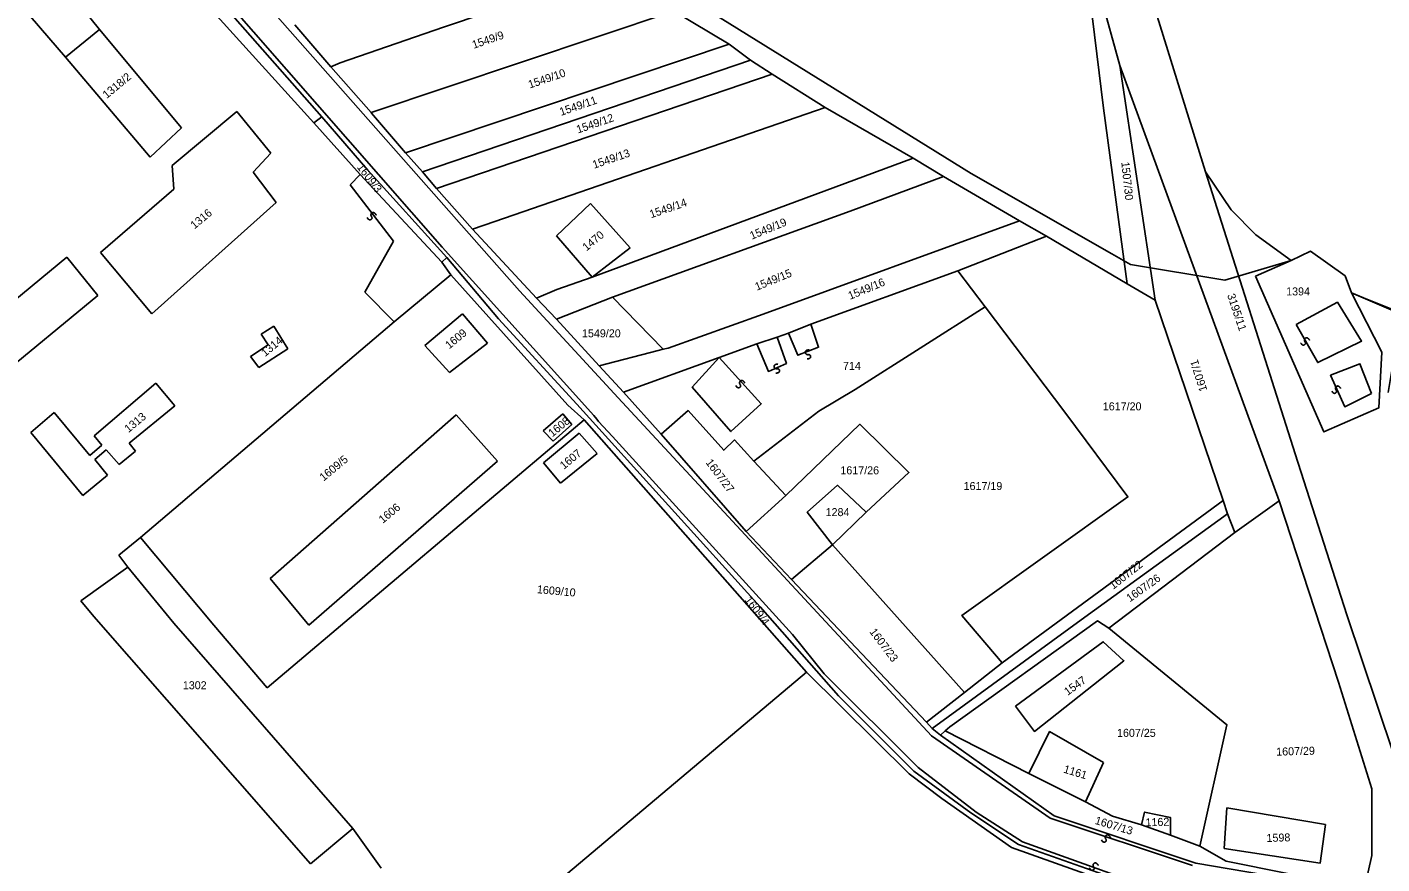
# Model space of a CAD drawing. Extents: x -581999 to -572728, y -1219553 to -1212032.
# Drawn here: x -578955.2 to -578616.8, y -1215379.4 to -1215170.4 of the extents above; entities that cross this region are included whole.
import ezdxf

# ---------------------------------------------------------------- set-up
doc = ezdxf.new("R2010")
doc.units = 0
for name, color, linetype in [('Vrstva 1', 7, 'Continuous'), ('Vrstva 2', 7, 'Continuous'), ('Vrstva 4', 7, 'Continuous'), ('Vrstva 6', 7, 'Continuous'), ('Vrstva 63', 7, 'Continuous')]:
    doc.layers.add(name, color=color, linetype=linetype)

msp = doc.modelspace()

# ---------------------------------------------------------------- linework, layer by layer
at = {"layer": 'Vrstva 1'}
for p, q in [((-578682.235, -1215179.915), (-578691.869, -1215145.091)), ((-578952.891, -1215151.272), (-578937.167, -1215170.938)), ((-578660.875, -1215206.543), (-578675.873, -1215157.895)), ((-578945.684, -1215177.903), (-578960.098, -1215161.105)), ((-578937.167, -1215170.938), (-578945.684, -1215177.903)), ((-578937.167, -1215170.938), (-578916.637, -1215195.52)), ((-578924.499, -1215202.895), (-578945.684, -1215177.903)), ((-578642.467, -1215288.699), (-578682.235, -1215179.915)), ((-578682.235, -1215179.915), (-578673.378, -1215238.598)), ((-578919.039, -1215204.943), (-578902.878, -1215191.423)), ((-578902.878, -1215191.423), (-578894.36, -1215201.871)), ((-578883.644, -1215194.262), (-578881.59, -1215192.788)), ((-578916.637, -1215195.52), (-578924.499, -1215202.895)), ((-578894.36, -1215201.871), (-578898.728, -1215206.582)), ((-578918.603, -1215210.884), (-578919.039, -1215204.943)), ((-578898.728, -1215206.582), (-578893.05, -1215214.162)), ((-578872.07, -1215207.223), (-578851.622, -1215229.059)), ((-578936.948, -1215226.658), (-578918.603, -1215210.884)), ((-578893.05, -1215214.162), (-578924.063, -1215242.022)), ((-578822.961, -1215222.53), (-578814.46, -1215214.467)), ((-578814.46, -1215214.467), (-578804.539, -1215225.48)), ((-578707.344, -1215218.774), (-578771.322, -1215242.055)), ((-578814.052, -1215232.827), (-578822.961, -1215222.53)), ((-578804.539, -1215225.48), (-578814.052, -1215232.827)), ((-578945.32, -1215227.819), (-578937.567, -1215237.448)), ((-578924.063, -1215242.022), (-578936.948, -1215226.658)), ((-578851.622, -1215229.059), (-578850.414, -1215227.925)), ((-578851.622, -1215229.059), (-578849.376, -1215232.212)), ((-578863.572, -1215243.963), (-578849.376, -1215232.212)), ((-578849.376, -1215232.212), (-578820.109, -1215264.802)), ((-578937.567, -1215237.448), (-578970.877, -1215264.827)), ((-578796.339, -1215250.847), (-578808.968, -1215237.808)), ((-578855.836, -1215249.909), (-578846.445, -1215242.022)), ((-578846.445, -1215242.022), (-578840.221, -1215249.294)), ((-578837.51, -1215243.267), (-578817.934, -1215264.576)), ((-578771.322, -1215242.055), (-578795.113, -1215250.562)), ((-578926.908, -1215297.84), (-578863.572, -1215243.963)), ((-578893.602, -1215245.09), (-578896.769, -1215247.036)), ((-578890.108, -1215250.724), (-578893.602, -1215245.09)), ((-578895.022, -1215249.699), (-578899.39, -1215252.67)), ((-578896.769, -1215247.036), (-578895.022, -1215249.699)), ((-578849.721, -1215256.669), (-578855.836, -1215249.909)), ((-578840.221, -1215249.294), (-578849.721, -1215256.669)), ((-578899.39, -1215252.67), (-578897.315, -1215255.435)), ((-578897.315, -1215255.435), (-578890.108, -1215250.724)), ((-578797.566, -1215251.134), (-578812.284, -1215255.015)), ((-578796.339, -1215250.847), (-578797.566, -1215251.134)), ((-578795.113, -1215250.562), (-578796.339, -1215250.847)), ((-578938.46, -1215272.45), (-578923.063, -1215259.339)), ((-578923.063, -1215259.339), (-578918.367, -1215264.972)), ((-578954.294, -1215271.63), (-578948.506, -1215266.611)), ((-578948.506, -1215266.611), (-578939.552, -1215277.366)), ((-578918.367, -1215264.972), (-578929.724, -1215274.293)), ((-578894.493, -1215308.088), (-578848.083, -1215267.219)), ((-578848.083, -1215267.219), (-578837.709, -1215278.794)), ((-578826.353, -1215271.214), (-578821.439, -1215267.014)), ((-578821.439, -1215267.014), (-578819.145, -1215269.677)), ((-578820.109, -1215264.802), (-578816.095, -1215268.503)), ((-578817.934, -1215264.576), (-578772.11, -1215315.201)), ((-578816.095, -1215268.503), (-578895.259, -1215335.406)), ((-578819.145, -1215269.677), (-578823.841, -1215273.775)), ((-578816.095, -1215268.503), (-578760.509, -1215331.523)), ((-578941.299, -1215287.404), (-578954.294, -1215271.63)), ((-578936.603, -1215274.805), (-578938.46, -1215272.45)), ((-578823.841, -1215273.775), (-578826.353, -1215271.214)), ((-578826.243, -1215279.203), (-578817.289, -1215271.828)), ((-578817.289, -1215271.828), (-578812.812, -1215276.847)), ((-578939.552, -1215277.366), (-578936.603, -1215274.805)), ((-578935.511, -1215275.932), (-578938.351, -1215278.39)), ((-578932.236, -1215279.619), (-578935.511, -1215275.932)), ((-578928.195, -1215276.342), (-578932.236, -1215279.619)), ((-578929.724, -1215274.293), (-578928.195, -1215276.342)), ((-578812.812, -1215276.847), (-578821.985, -1215284.325)), ((-578938.351, -1215278.39), (-578935.184, -1215282.283)), ((-578837.709, -1215278.794), (-578884.883, -1215319.764)), ((-578821.985, -1215284.325), (-578826.243, -1215279.203)), ((-578935.184, -1215282.283), (-578941.299, -1215287.404)), ((-578932.368, -1215302.244), (-578926.908, -1215297.84)), ((-578908.58, -1215319.802), (-578926.908, -1215297.84)), ((-578930.059, -1215305.321), (-578932.368, -1215302.244)), ((-578941.829, -1215313.676), (-578930.059, -1215305.321)), ((-578930.059, -1215305.321), (-578918.581, -1215319.25)), ((-578884.883, -1215319.764), (-578894.493, -1215308.088)), ((-578938.584, -1215317.595), (-578941.829, -1215313.676)), ((-578884.46, -1215379.399), (-578938.584, -1215317.595)), ((-578772.11, -1215315.201), (-578752.534, -1215337.417)), ((-578873.87, -1215370.57), (-578918.581, -1215319.25)), ((-578895.259, -1215335.406), (-578908.58, -1215319.802)), ((-578760.509, -1215331.523), (-578845.631, -1215403.127)), ((-578760.509, -1215331.523), (-578734.891, -1215356.912)), ((-578752.534, -1215337.417), (-578733.683, -1215356.232)), ((-578734.891, -1215356.912), (-578726.674, -1215363.033)), ((-578733.683, -1215356.232), (-578719.424, -1215366.66)), ((-578726.674, -1215363.033), (-578709.273, -1215375.274)), ((-578719.424, -1215366.66), (-578707.581, -1215374.594)), ((-578873.87, -1215370.57), (-578884.46, -1215379.399)), ((-578866.81, -1215380.502), (-578873.87, -1215370.57)), ((-578709.273, -1215375.274), (-578674.955, -1215387.516)), ((-578707.581, -1215374.594), (-578668.188, -1215388.422)), ((-578662.218, -1215375.02), (-578655.655, -1215378.755)), ((-578655.655, -1215378.755), (-578625.458, -1215384.809))]:
    msp.add_line(p, q, dxfattribs=at)
for points in [[(-578686.339, -1215190.639), (-578691.869, -1215145.091), (-578693.56, -1215137.617)], [(-578922.339, -1215151.457), (-578883.644, -1215194.262), (-578872.07, -1215207.223)], [(-578919.923, -1215149.19), (-578881.59, -1215192.788), (-578870.137, -1215206.089)], [(-578808.812, -1215156.089), (-578851.181, -1215170.339), (-578877.029, -1215179.32)], [(-578869.31, -1215191.673), (-578793.678, -1215166.381)], [(-578793.678, -1215166.381), (-578779.862, -1215174.619)], [(-578879.392, -1215180.289), (-578888.366, -1215169.784)], [(-578779.862, -1215174.619), (-578860.709, -1215201.804)], [(-578774.534, -1215178.648), (-578779.862, -1215174.619)], [(-578856.464, -1215206.557), (-578774.534, -1215178.648)], [(-578769.091, -1215182.086), (-578774.534, -1215178.648)], [(-578877.029, -1215179.32), (-578879.392, -1215180.289)], [(-578879.392, -1215180.289), (-578869.31, -1215191.673)], [(-578852.943, -1215210.716), (-578769.091, -1215182.086)], [(-578755.899, -1215190.426), (-578769.091, -1215182.086)], [(-578869.17, -1215191.838), (-578869.31, -1215191.673)], [(-578860.709, -1215201.804), (-578869.17, -1215191.838)], [(-578838.402, -1215218.952), (-578755.899, -1215190.426)], [(-578733.874, -1215203.083), (-578755.899, -1215190.426)], [(-578686.339, -1215190.639), (-578680.366, -1215234.501)], [(-578860.709, -1215201.804), (-578856.464, -1215206.557)], [(-578870.137, -1215206.089), (-578850.414, -1215227.925), (-578837.51, -1215243.267)], [(-578814.052, -1215232.827), (-578733.874, -1215203.083)], [(-578726.277, -1215207.715), (-578733.874, -1215203.083)], [(-578856.464, -1215206.557), (-578852.943, -1215210.716)], [(-578808.968, -1215237.808), (-578749.577, -1215216.349), (-578726.277, -1215207.715)], [(-578726.277, -1215207.715), (-578707.344, -1215218.774)], [(-578639.473, -1215228.68), (-578648.266, -1215222.287), (-578654.455, -1215216.044), (-578660.875, -1215206.543)], [(-578614.8, -1215386.733), (-578610.127, -1215363.104), (-578625.552, -1215317.149), (-578638.443, -1215277), (-578660.875, -1215206.543)], [(-578852.943, -1215210.716), (-578843.969, -1215220.869)], [(-578843.969, -1215220.869), (-578838.402, -1215218.952)], [(-578700.562, -1215222.598), (-578707.344, -1215218.774)], [(-578843.969, -1215220.869), (-578827.966, -1215238.107)], [(-578722.686, -1215231.261), (-578700.562, -1215222.598)], [(-578700.562, -1215222.598), (-578680.366, -1215234.501)], [(-578639.473, -1215228.68), (-578634.611, -1215226.365), (-578625.972, -1215232.511), (-578624.375, -1215236.769)], [(-578978.407, -1215255.987), (-578969.708, -1215248.168), (-578960.754, -1215240.588), (-578945.32, -1215227.819)], [(-578648.385, -1215232.574), (-578639.473, -1215228.68)], [(-578822.884, -1215235.944), (-578814.052, -1215232.827)], [(-578722.686, -1215231.261), (-578759.416, -1215244.543)], [(-578715.898, -1215240.234), (-578722.686, -1215231.261)], [(-578624.375, -1215236.769), (-578616.772, -1215251.595), (-578617.496, -1215265.45), (-578631.264, -1215271.474), (-578648.385, -1215232.574)], [(-578827.966, -1215238.107), (-578822.884, -1215235.944)], [(-578680.366, -1215234.501), (-578673.378, -1215238.598)], [(-578615.179, -1215261.625), (-578613.74, -1215252.692), (-578613.742, -1215249.47), (-578613.124, -1215246.459), (-578611.371, -1215241.997), (-578621.377, -1215238.033), (-578624.375, -1215236.769)], [(-578827.966, -1215238.107), (-578823.002, -1215243.331)], [(-578808.968, -1215237.808), (-578823.002, -1215243.331)], [(-578656.426, -1215288.627), (-578673.378, -1215238.598)], [(-578823.002, -1215243.331), (-578812.284, -1215255.015)], [(-578715.898, -1215240.234), (-578748.372, -1215260.934), (-578757.401, -1215266.337), (-578773.648, -1215278.821)], [(-578711.601, -1215329.171), (-578721.701, -1215317.318), (-578680.2, -1215287.717), (-578695.993, -1215266.533), (-578715.898, -1215240.234)], [(-578764.987, -1215246.784), (-578767.847, -1215247.83)], [(-578759.416, -1215244.543), (-578764.987, -1215246.784)], [(-578772.967, -1215249.469), (-578782.356, -1215252.927)], [(-578767.847, -1215247.83), (-578772.967, -1215249.469)], [(-578782.356, -1215252.927), (-578806.245, -1215261.561)], [(-578806.245, -1215261.561), (-578812.284, -1215255.015)], [(-578806.245, -1215261.561), (-578796.803, -1215272.061)], [(-578773.648, -1215278.821), (-578778.477, -1215273.495), (-578781.184, -1215276.055), (-578790.09, -1215266.165), (-578796.803, -1215272.061)], [(-578765.651, -1215287.341), (-578747.155, -1215269.57), (-578734.94, -1215281.596), (-578745.616, -1215291.531)], [(-578796.803, -1215272.061), (-578775.578, -1215296.373)], [(-578765.651, -1215287.341), (-578773.648, -1215278.821)], [(-578775.578, -1215296.373), (-578765.651, -1215287.341)], [(-578745.616, -1215291.531), (-578752.749, -1215284.819), (-578760.35, -1215291.532), (-578754.037, -1215299.663)], [(-578656.426, -1215288.627), (-578711.601, -1215329.171)], [(-578655.321, -1215291.958), (-578656.426, -1215288.627)], [(-578642.467, -1215288.699), (-578653.479, -1215296.586)], [(-578621.211, -1215387.123), (-578621.148, -1215386.39), (-578621.144, -1215385.458), (-578619.265, -1215377.308), (-578619.278, -1215360.679), (-578627.571, -1215334.027), (-578642.467, -1215288.699)], [(-578745.616, -1215291.531), (-578754.037, -1215299.663)], [(-578729.149, -1215345.553), (-578690.959, -1215317.754), (-578655.321, -1215291.958)], [(-578653.479, -1215296.586), (-578655.321, -1215291.958)], [(-578764.263, -1215308.39), (-578775.578, -1215296.373)], [(-578653.479, -1215296.586), (-578684.977, -1215320.528)], [(-578754.037, -1215299.663), (-578764.263, -1215308.39)], [(-578754.037, -1215299.663), (-578721.053, -1215336.602)], [(-578730.506, -1215344.034), (-578764.263, -1215308.39)], [(-578684.977, -1215320.528), (-578687.837, -1215318.698), (-578724.674, -1215345.143), (-578725.876, -1215346.195)], [(-578684.977, -1215320.528), (-578655.482, -1215344.659), (-578662.218, -1215375.02), (-578669.591, -1215372.263)], [(-578708.291, -1215340.011), (-578686.389, -1215323.928), (-578681.239, -1215328.676), (-578703.586, -1215346.329), (-578708.291, -1215340.011)], [(-578711.601, -1215329.171), (-578721.053, -1215336.602)], [(-578721.053, -1215336.602), (-578730.506, -1215344.034)], [(-578730.506, -1215344.034), (-578729.149, -1215345.553)], [(-578729.149, -1215345.553), (-578727.079, -1215347.249)], [(-578725.876, -1215346.195), (-578727.079, -1215347.249)], [(-578727.079, -1215347.249), (-578698.629, -1215367.438), (-578663.267, -1215379.248), (-578621.148, -1215386.39)], [(-578704.953, -1215356.852), (-578725.876, -1215346.195)], [(-578704.953, -1215356.852), (-578699.782, -1215346.348), (-578686.354, -1215354.056)], [(-578686.354, -1215354.056), (-578690.815, -1215363.927)], [(-578690.815, -1215363.927), (-578704.953, -1215356.852)], [(-578676.814, -1215369.658), (-578684.036, -1215367.507), (-578690.815, -1215363.927)], [(-578676.814, -1215369.658), (-578676.053, -1215366.469), (-578669.567, -1215367.849), (-578669.591, -1215372.263)], [(-578655.484, -1215365.444), (-578656.144, -1215375.553), (-578632.224, -1215379.261), (-578630.892, -1215369.607), (-578655.484, -1215365.444)], [(-578669.591, -1215372.263), (-578676.814, -1215369.658)]]:
    msp.add_lwpolyline(points, dxfattribs=at)
at = {"layer": 'Vrstva 4'}
for p, q in [((-578907.744, -1215150.666), (-578832.193, -1215236.239)), ((-578851.527, -1215225.365), (-578912.431, -1215155.764)), ((-578874.531, -1215209.747), (-578872.07, -1215207.223)), ((-578863.681, -1215223.813), (-578874.531, -1215209.747)), ((-578870.888, -1215236.616), (-578863.681, -1215223.813)), ((-578863.572, -1215243.963), (-578870.888, -1215236.616)), ((-578832.193, -1215236.239), (-578807.542, -1215262.989)), ((-578807.542, -1215262.989), (-578729.333, -1215347.391)), ((-578729.333, -1215347.391), (-578699.606, -1215368.02)), ((-578699.606, -1215368.02), (-578664.052, -1215379.79))]:
    msp.add_line(p, q, dxfattribs=at)
for points in [[(-578851.527, -1215225.365), (-578813.687, -1215267.394), (-578812.889, -1215268.343), (-578812.476, -1215268.87)], [(-578638.157, -1215244.683), (-578627.874, -1215239.114), (-578621.827, -1215248.821), (-578632.781, -1215254.162), (-578638.157, -1215244.683)], [(-578764.987, -1215246.784), (-578762.65, -1215252.356), (-578757.503, -1215250.358), (-578759.416, -1215244.543)], [(-578772.967, -1215249.469), (-578770.033, -1215256.368), (-578765.558, -1215254.366), (-578767.847, -1215247.83)], [(-578782.356, -1215252.927), (-578771.812, -1215264.463), (-578779.414, -1215271.401), (-578789.064, -1215260.32), (-578782.356, -1215252.927)], [(-578619.357, -1215261.881), (-578626.063, -1215265.22), (-578629.589, -1215257.357), (-578622.27, -1215254.443), (-578619.357, -1215261.881)], [(-578812.476, -1215268.87), (-578808.963, -1215272.605)], [(-578808.963, -1215272.605), (-578764.054, -1215322.094), (-578756.119, -1215331.928)], [(-578756.119, -1215331.928), (-578732.6, -1215355.342), (-578718.137, -1215366.453), (-578706.541, -1215373.919), (-578684.718, -1215381.734), (-578666.267, -1215387.829)]]:
    msp.add_lwpolyline(points, dxfattribs=at)
at = {"layer": 'Vrstva 6'}
for points in [[(-578870.289, -1215217.955), (-578869.809, -1215218.662), (-578869.115, -1215218.351), (-578869.038, -1215217.951), (-578869.274, -1215217.606), (-578869.359, -1215217.274), (-578869.277, -1215216.984), (-578869.133, -1215216.804), (-578868.897, -1215216.676), (-578868.532, -1215216.712), (-578868.105, -1215217.151), (-578868.05, -1215217.324)], [(-578637.076, -1215249.244), (-578636.596, -1215249.951), (-578635.902, -1215249.64), (-578635.825, -1215249.24), (-578636.061, -1215248.895), (-578636.146, -1215248.563), (-578636.064, -1215248.273), (-578635.92, -1215248.093), (-578635.684, -1215247.965), (-578635.319, -1215248.001), (-578634.892, -1215248.44), (-578634.837, -1215248.613)], [(-578760.374, -1215253.274), (-578759.523, -1215253.185), (-578759.471, -1215252.427), (-578759.787, -1215252.171), (-578760.203, -1215252.216), (-578760.535, -1215252.134), (-578760.752, -1215251.926), (-578760.843, -1215251.714), (-578760.844, -1215251.445), (-578760.641, -1215251.14), (-578760.053, -1215250.97), (-578759.873, -1215251.003)], [(-578768.143, -1215256.816), (-578767.292, -1215256.727), (-578767.24, -1215255.969), (-578767.556, -1215255.713), (-578767.972, -1215255.758), (-578768.304, -1215255.676), (-578768.521, -1215255.468), (-578768.612, -1215255.256), (-578768.613, -1215254.987), (-578768.41, -1215254.682), (-578767.822, -1215254.512), (-578767.642, -1215254.545)], [(-578778.196, -1215259.899), (-578777.716, -1215260.606), (-578777.022, -1215260.295), (-578776.945, -1215259.895), (-578777.181, -1215259.55), (-578777.266, -1215259.218), (-578777.184, -1215258.928), (-578777.04, -1215258.748), (-578776.804, -1215258.62), (-578776.439, -1215258.656), (-578776.012, -1215259.095), (-578775.957, -1215259.268)], [(-578629.307, -1215261.287), (-578628.827, -1215261.994), (-578628.133, -1215261.683), (-578628.056, -1215261.283), (-578628.292, -1215260.938), (-578628.377, -1215260.606), (-578628.295, -1215260.316), (-578628.151, -1215260.136), (-578627.915, -1215260.008), (-578627.55, -1215260.044), (-578627.123, -1215260.483), (-578627.068, -1215260.656)], [(-578686.837, -1215373.428), (-578686.357, -1215374.135), (-578685.663, -1215373.824), (-578685.586, -1215373.424), (-578685.822, -1215373.079), (-578685.907, -1215372.747), (-578685.825, -1215372.457), (-578685.681, -1215372.277), (-578685.445, -1215372.149), (-578685.08, -1215372.185), (-578684.653, -1215372.624), (-578684.598, -1215372.797)], [(-578689.874, -1215380.433), (-578689.394, -1215381.14), (-578688.7, -1215380.829), (-578688.623, -1215380.429), (-578688.859, -1215380.084), (-578688.944, -1215379.752), (-578688.862, -1215379.462), (-578688.718, -1215379.282), (-578688.482, -1215379.154), (-578688.117, -1215379.19), (-578687.69, -1215379.629), (-578687.635, -1215379.802)]]:
    msp.add_open_spline(points, degree=2, dxfattribs=at)
at = {"layer": 'Vrstva 63'}
for p, q in [((-578719.345, -1215206.971), (-578790.424, -1215162.817)), ((-578684.198, -1215226.969), (-578719.345, -1215206.971)), ((-578634.611, -1215226.365), (-578639.473, -1215228.68)), ((-578625.972, -1215232.511), (-578634.611, -1215226.365)), ((-578679.594, -1215229.666), (-578684.198, -1215226.969)), ((-578656.028, -1215233.568), (-578679.594, -1215229.666)), ((-578639.473, -1215228.68), (-578656.028, -1215233.568)), ((-578624.375, -1215236.769), (-578625.972, -1215232.511)), ((-578610.979, -1215242.514), (-578624.375, -1215236.769))]:
    msp.add_line(p, q, dxfattribs=at)

# ---------------------------------------------------------------- texts
at = {"layer": 'Vrstva 2'}
for s, rotation, p in [('1549/9', 18.94287, (-578843.668, -1215175.803)), ('1318/2', 39.56521, (-578935.356, -1215188.331)), ('1549/10', 18.94287, (-578829.651, -1215185.728)), ('1549/11', 18.94287, (-578821.836, -1215192.547)), ('1549/12', 18.94287, (-578817.61, -1215196.955)), ('1549/13', 18.94287, (-578813.59, -1215205.77)), ('1609/3', 306.99397, (-578872.936, -1215205.373)), ('1507/30', 276.1491, (-578681.884, -1215204.101)), ('1316', 39.56521, (-578913.429, -1215220.917)), ('1549/14', 18.94287, (-578799.349, -1215218.129)), ('1549/19', 22.44674, (-578774.198, -1215223.496)), ('1470', 39.56521, (-578815.481, -1215226.415)), ('1549/15', 22.44674, (-578772.919, -1215236.248)), ('1549/16', 22.44674, (-578749.642, -1215238.506)), ('3195/11', 288.42279, (-578655.45, -1215237.307)), ('1609', 39.56521, (-578849.772, -1215250.886)), ('1314', 39.56521, (-578895.772, -1215252.795)), ('1607/1', 107.31286, (-578660.361, -1215261.063)), ('1313', 39.56521, (-578929.904, -1215271.785)), ('1608', 39.56521, (-578824.01, -1215272.861)), ('1609/5', 39.56521, (-578881.172, -1215283.907)), ('1607', 39.56521, (-578821.13, -1215280.962)), ('1607/27', 306.99397, (-578785.826, -1215279.173)), ('1606', 39.56521, (-578866.369, -1215294.453)), ('1607/22', 38.24019, (-578683.895, -1215310.961)), ('1607/26', 35.42437, (-578679.726, -1215314.082)), ('1609/10', 354.80317, (-578827.931, -1215311.774)), ('1609/4', 306.99397, (-578776.1, -1215313.486)), ('1607/23', 306.99397, (-578744.887, -1215321.458)), ('1547', 35.42437, (-578695.283, -1215337.432)), ('1607/29', 1.58614, (-578643.147, -1215352.384)), ('1161', 343.13746, (-578696.474, -1215356.563)), ('1607/13', 343.13746, (-578688.612, -1215369.386)), ('1162', 1.58614, (-578675.793, -1215370.033)), ('1598', 1.58614, (-578645.566, -1215373.936))]:
    msp.add_text(s, height=2, rotation=rotation, dxfattribs=at).set_placement(p)
for s, p in [('1394', (-578640.688, -1215237.393)), ('1549/20', (-578816.608, -1215247.864)), ('714', (-578751.404, -1215255.99)), ('1617/20', (-578686.495, -1215266.105)), ('1617/26', (-578752.057, -1215282.092)), ('1617/19', (-578721.272, -1215286.007)), ('1284', (-578755.743, -1215292.532)), ('1302', (-578916.339, -1215335.78)), ('1607/25', (-578682.939, -1215347.671))]:
    msp.add_text(s, height=2, dxfattribs=at).set_placement(p)

doc.saveas('drawing.dxf')
